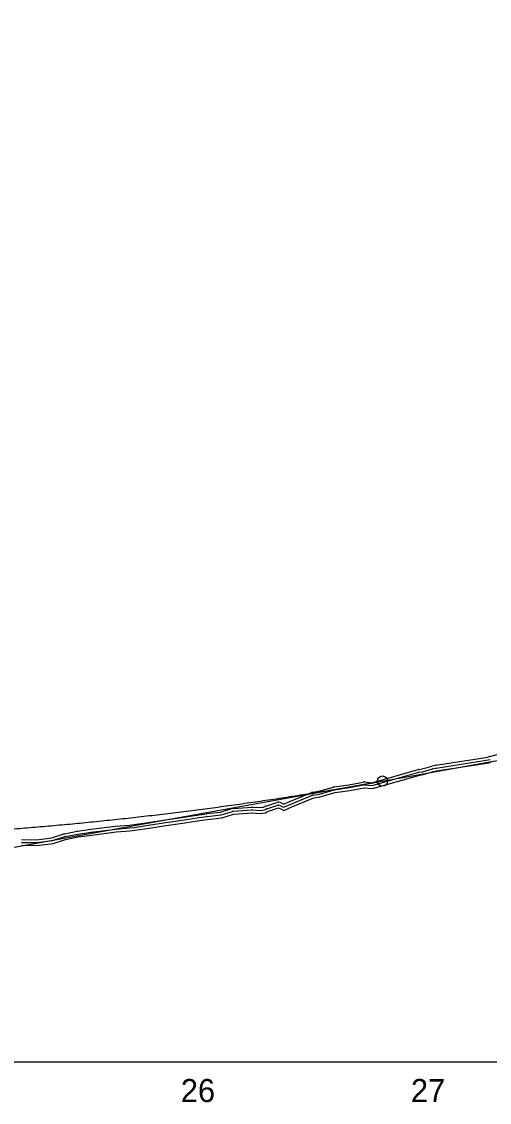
# Model space of a CAD drawing. Extents: x 1625686 to 1640492, y 1161393 to 1175642.
# Drawn here: x 1631727.7 to 1631930.7, y 1174893.1 to 1175362.5 of the extents above; entities that cross this region are included whole.
import ezdxf

# ---------------------------------------------------------------- set-up
doc = ezdxf.new("R2010")
doc.units = 0
for name, color, linetype in [('Exist Profile Cell', 7, 'Continuous'), ('Exist Vertical Profile Ground Line', 7, 'Continuous'), ('Exist Vertical Profile Horizontal Axis Label Major', 7, 'Continuous'), ('Prop Vertical Profile Curve Label', 7, 'Continuous'), ('Prop Vertical Profile Grade', 7, 'Continuous'), ('Prop VPI Label', 7, 'Continuous'), ('Scratch_Level_1', 7, 'Continuous'), ('Scratch_Level_3', 7, 'Continuous'), ('Scratch_Level_5', 7, 'Continuous')]:
    doc.layers.add(name, color=color, linetype=linetype)

msp = doc.modelspace()

# ---------------------------------------------------------------- linework, layer by layer
at = {"layer": 'Exist Profile Cell'}
msp.add_line((1630204.31, 1174910.79), (1634670.63, 1174910.79), dxfattribs=at)
at = {"layer": 'Exist Vertical Profile Ground Line'}
msp.add_lwpolyline([(1631727.72, 1175004.77), (1631734.35, 1175004.71), (1631741.38, 1175005.62), (1631746.82, 1175007.35), (1631752.34, 1175008.4), (1631758.14, 1175009.24), (1631768.75, 1175010.57), (1631774.65, 1175011.07), (1631776.88, 1175011.35), (1631783.03, 1175012.25), (1631789.49, 1175013.26), (1631798.61, 1175014.57), (1631804.97, 1175015.56), (1631808.32, 1175016.05), (1631814.57, 1175016.77), (1631819.65, 1175018.31), (1631827.79, 1175018.9), (1631831.25, 1175018.63), (1631833.51, 1175018.92), (1631834.48, 1175019.43), (1631839.26, 1175020.99), (1631840.52, 1175020.41), (1631841.48, 1175019.9), (1631845.01, 1175021.49), (1631854.47, 1175025.35), (1631857.2, 1175025.78), (1631863.72, 1175027.67), (1631870.1, 1175028.58), (1631876.36, 1175029.81), (1631879.98, 1175029.45), (1631900.49, 1175035.28), (1631901.92, 1175035.52), (1631903.41, 1175035.92), (1631906.44, 1175036.8), (1631907.81, 1175037.11), (1631929.56, 1175040.46), (1631930.43, 1175040.63), (1631931.35, 1175040.89)], dxfattribs=at)
at = {"layer": 'Prop Vertical Profile Curve Label'}
msp.add_circle((1631884.31, 1175032.65), 2.25, dxfattribs=at)
at = {"layer": 'Prop Vertical Profile Grade'}
msp.add_line((1631884.31, 1175032.65), (1632024.31, 1175057.9), dxfattribs=at)
msp.add_spline([(1631424.31, 1175016.81), (1631433.51, 1175015.81), (1631442.71, 1175014.87), (1631451.91, 1175013.98), (1631461.11, 1175013.14), (1631470.31, 1175012.36), (1631479.51, 1175011.63), (1631488.71, 1175010.95), (1631497.91, 1175010.33), (1631507.11, 1175009.76), (1631516.31, 1175009.25), (1631525.51, 1175008.78), (1631534.71, 1175008.38), (1631543.91, 1175008.02), (1631553.11, 1175007.72), (1631562.31, 1175007.47), (1631571.51, 1175007.28), (1631580.71, 1175007.14), (1631589.91, 1175007.06), (1631599.11, 1175007.02), (1631608.31, 1175007.05), (1631617.51, 1175007.12), (1631626.71, 1175007.25), (1631635.91, 1175007.43), (1631645.11, 1175007.67), (1631654.31, 1175007.96), (1631663.51, 1175008.3), (1631672.71, 1175008.7), (1631681.91, 1175009.15), (1631691.11, 1175009.66), (1631700.31, 1175010.21), (1631709.51, 1175010.83), (1631718.71, 1175011.49), (1631727.91, 1175012.21), (1631737.11, 1175012.99), (1631746.31, 1175013.81), (1631755.51, 1175014.69), (1631764.71, 1175015.63), (1631773.91, 1175016.61), (1631783.11, 1175017.66), (1631792.31, 1175018.75), (1631801.51, 1175019.9), (1631810.71, 1175021.1), (1631819.91, 1175022.36), (1631829.11, 1175023.67), (1631838.31, 1175025.03), (1631847.51, 1175026.45), (1631856.71, 1175027.92), (1631865.91, 1175029.44), (1631875.11, 1175031.02), (1631884.31, 1175032.65)], degree=3, dxfattribs=at)
at = {"layer": 'Prop VPI Label'}
msp.add_line((1631884.31, 1175032.65), (1631657.02, 1174991.67), dxfattribs=at)
at = {"layer": 'Scratch_Level_1'}
for p, q in [((1631930.7, 1175043.3), (1631943.62, 1175046.76)), ((1631905.88, 1175039.23), (1631907.25, 1175039.55)), ((1631906.16, 1175038.02), (1631907.53, 1175038.33)), ((1631844.06, 1175023.81), (1631853.53, 1175027.66)), ((1631833.71, 1175021.81), (1631838.49, 1175023.37)), ((1631844.54, 1175022.65), (1631854, 1175026.51)), ((1631804.61, 1175018.04), (1631807.97, 1175018.52)), ((1631819.47, 1175020.8), (1631827.61, 1175021.4)), ((1631819.56, 1175019.56), (1631827.7, 1175020.15)), ((1631834.1, 1175020.62), (1631838.88, 1175022.18)), ((1631839.79, 1175022.12), (1631841.05, 1175021.54)), ((1631757.83, 1175011.72), (1631768.44, 1175013.05)), ((1631804.79, 1175016.8), (1631808.15, 1175017.28)), ((1631746.35, 1175009.8), (1631751.88, 1175010.86)), ((1631746.59, 1175008.57), (1631752.11, 1175009.63)), ((1631751.98, 1175010.87), (1631757.78, 1175011.72)), ((1631752.16, 1175009.64), (1631757.96, 1175010.48)), ((1631757.98, 1175010.48), (1631768.6, 1175011.81))]:
    msp.add_line(p, q, dxfattribs=at)
for points in [[(1631907.43, 1175039.58), (1631929.13, 1175042.92), (1631929.85, 1175043.06), (1631930.67, 1175043.29)], [(1631907.62, 1175038.35), (1631929.34, 1175041.69), (1631930.14, 1175041.85), (1631931.01, 1175042.09)], [(1631876.48, 1175031.06), (1631879.86, 1175030.72), (1631900.15, 1175036.48)], [(1631876.61, 1175032.3), (1631879.75, 1175031.98), (1631899.81, 1175037.68)], [(1631900.07, 1175037.74), (1631901.39, 1175037.97), (1631902.74, 1175038.33), (1631905.74, 1175039.2)], [(1631900.28, 1175036.51), (1631901.65, 1175036.74), (1631903.07, 1175037.12), (1631906.09, 1175038)], [(1631863.37, 1175030.15), (1631869.68, 1175031.05), (1631875.87, 1175032.27)], [(1631854.08, 1175027.82), (1631856.65, 1175028.23), (1631863.02, 1175030.08)], [(1631854.27, 1175026.58), (1631856.92, 1175027), (1631863.37, 1175028.87)], [(1631863.54, 1175028.91), (1631869.89, 1175029.82), (1631876.11, 1175031.04)], [(1631840.32, 1175023.26), (1631841.56, 1175022.68), (1631843.98, 1175023.77)], [(1631841.1, 1175021.51), (1631841.52, 1175021.29), (1631844.49, 1175022.63)], [(1631789.14, 1175015.73), (1631798.23, 1175017.04), (1631804.58, 1175018.03)], [(1631808.04, 1175018.53), (1631814.06, 1175019.22), (1631818.92, 1175020.7)], [(1631808.18, 1175017.29), (1631814.31, 1175018), (1631819.29, 1175019.5)], [(1631827.89, 1175020.15), (1631831.22, 1175019.89), (1631833.13, 1175020.13), (1631833.9, 1175020.54)], [(1631827.99, 1175021.4), (1631831.19, 1175021.14), (1631832.74, 1175021.34), (1631833.32, 1175021.65)], [(1631768.54, 1175013.06), (1631774.39, 1175013.55), (1631776.54, 1175013.82), (1631782.66, 1175014.73), (1631789.11, 1175015.73)], [(1631768.65, 1175011.82), (1631774.52, 1175012.31), (1631776.71, 1175012.58), (1631782.84, 1175013.49), (1631789.3, 1175014.49)], [(1631789.31, 1175014.49), (1631798.42, 1175015.8), (1631804.77, 1175016.8)], [(1631727.73, 1175006.02), (1631734.28, 1175005.96), (1631741.11, 1175006.85), (1631746.45, 1175008.54)], [(1631727.74, 1175007.27), (1631734.2, 1175007.21), (1631740.84, 1175008.07), (1631746.07, 1175009.73)]]:
    msp.add_lwpolyline(points, dxfattribs=at)
for centre, radius, start, end in [((1631931.35, 1175040.89), 2.5, 104.9724, 105.664), ((1631900.49, 1175035.28), 2.5, 99.657, 105.8684), ((1631900.49, 1175035.28), 1.25, 99.657, 105.8684), ((1631906.44, 1175036.8), 2.5, 102.9748, 106.184), ((1631906.44, 1175036.8), 1.25, 102.9748, 106.184), ((1631907.81, 1175037.11), 2.5, 98.7365, 102.9748), ((1631907.81, 1175037.11), 1.25, 98.7365, 102.9748), ((1631876.36, 1175029.81), 2.5, 84.2188, 101.1219), ((1631854.47, 1175025.35), 2.5, 98.9902, 112.1835), ((1631863.72, 1175027.67), 2.5, 98.12, 106.1841), ((1631863.72, 1175027.67), 1.25, 98.12, 106.1841), ((1631876.36, 1175029.81), 1.25, 84.2188, 101.1219), ((1631839.26, 1175020.99), 2.5, 65.0824, 108.0186), ((1631845.01, 1175021.49), 2.5, 112.1835, 114.2194), ((1631845.01, 1175021.49), 1.25, 112.1835, 114.2194), ((1631854.47, 1175025.35), 1.25, 98.9902, 112.1835), ((1631804.97, 1175015.56), 2.5, 98.1747, 98.9178), ((1631808.32, 1175016.05), 2.5, 96.5794, 98.1747), ((1631819.65, 1175018.31), 2.5, 94.1843, 106.8792), ((1631819.65, 1175018.31), 1.25, 94.1843, 106.8792), ((1631827.79, 1175018.9), 2.5, 85.4699, 94.1843), ((1631827.79, 1175018.9), 1.25, 85.4699, 94.1843), ((1631834.48, 1175019.43), 2.5, 108.0186, 117.7163), ((1631834.48, 1175019.43), 1.25, 108.0186, 117.7163), ((1631839.26, 1175020.99), 1.25, 65.0824, 108.0186), ((1631840.52, 1175020.41), 1.25, 62.3839, 65.0824), ((1631768.75, 1175010.57), 2.5, 94.8166, 97.1257), ((1631789.49, 1175013.26), 2.5, 98.1739, 98.8189), ((1631789.49, 1175013.26), 1.25, 98.1739, 98.8189), ((1631804.97, 1175015.56), 1.25, 98.1747, 98.9178), ((1631808.32, 1175016.05), 1.25, 96.5794, 98.1747), ((1631746.82, 1175007.35), 2.5, 100.8078, 107.5831), ((1631746.82, 1175007.35), 1.25, 100.8078, 107.5831), ((1631752.34, 1175008.4), 2.5, 98.2878, 100.8078), ((1631752.34, 1175008.4), 1.25, 98.2878, 100.8078), ((1631758.14, 1175009.24), 2.5, 97.1257, 98.2878), ((1631758.14, 1175009.24), 1.25, 97.1257, 98.2878), ((1631768.75, 1175010.57), 1.25, 94.8166, 97.1257)]:
    msp.add_arc(centre, radius, start, end, dxfattribs=at)
at = {"layer": 'Scratch_Level_3'}
msp.add_lwpolyline([(1630204.31, 1174910.79), (1634341.72, 1174910.79), (1634341.72, 1175362.47)], dxfattribs=at)
at = {"layer": 'Scratch_Level_5'}
msp.add_lwpolyline([(1631727.72, 1175004.77), (1631734.35, 1175004.71), (1631741.38, 1175005.62), (1631746.82, 1175007.35), (1631752.34, 1175008.4), (1631758.14, 1175009.24), (1631768.75, 1175010.57), (1631774.65, 1175011.07), (1631776.88, 1175011.35), (1631783.03, 1175012.25), (1631789.49, 1175013.26), (1631798.61, 1175014.57), (1631804.97, 1175015.56), (1631808.32, 1175016.05), (1631814.57, 1175016.77), (1631819.65, 1175018.31), (1631827.79, 1175018.9), (1631831.25, 1175018.63), (1631833.51, 1175018.92), (1631834.48, 1175019.43), (1631839.26, 1175020.99), (1631840.52, 1175020.41), (1631841.48, 1175019.9), (1631845.01, 1175021.49), (1631854.47, 1175025.35), (1631857.2, 1175025.78), (1631863.72, 1175027.67), (1631870.1, 1175028.58), (1631876.36, 1175029.81), (1631879.98, 1175029.45), (1631900.49, 1175035.28), (1631901.92, 1175035.52), (1631903.41, 1175035.92), (1631906.44, 1175036.8), (1631907.81, 1175037.11), (1631929.56, 1175040.46), (1631930.43, 1175040.63), (1631931.35, 1175040.89)], dxfattribs=at)

# ---------------------------------------------------------------- texts
at = {"layer": 'Exist Vertical Profile Horizontal Axis Label Major'}
for s, p in [('26', (1631796.8, 1174893.29)), ('27', (1631896.66, 1174893.29))]:
    msp.add_text(s, height=10, dxfattribs=at).set_placement(p)

doc.saveas('drawing.dxf')
